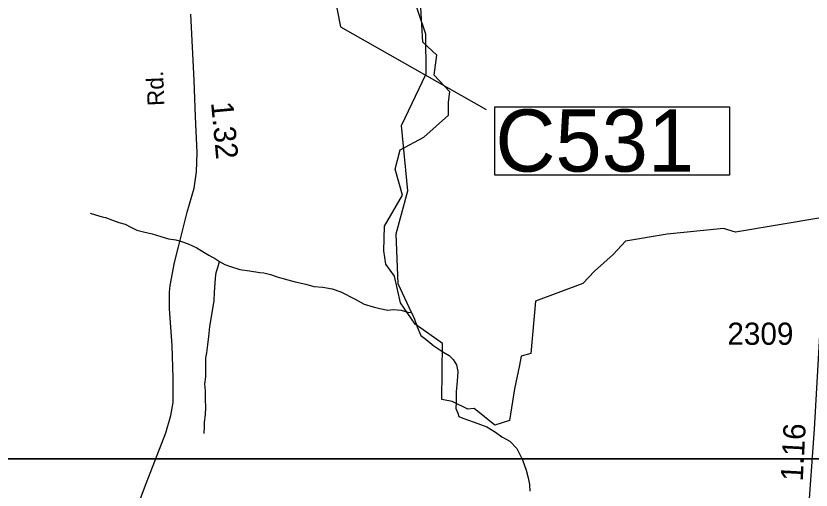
# Model space of a CAD drawing. Extents: x 2082433 to 2279600, y 546599 to 755198.
# Drawn here: x 2215277 to 2219756, y 630052 to 632724 of the extents above; entities that cross this region are included whole.
import ezdxf

# ---------------------------------------------------------------- set-up
doc = ezdxf.new("R2010")
doc.units = 0
for name, color, linetype in [('Exist Boundary Political City Limit New', 7, 'Continuous'), ('Exist Hydrographic Creek Single Shore', 7, 'Continuous'), ('Exist Road Primary US Structure Culvert Number Label', 7, 'Continuous'), ('Exist Road Secondary Mileage Hundredths English Label', 7, 'Continuous'), ('Exist Road Secondary Structure Culvert Number Label', 7, 'Continuous'), ('Exist Road Secondary Type 51 Attributed', 7, 'Continuous'), ('Exist Road Secondary Type 51 Label', 7, 'Continuous'), ('Exist Road Secondary Type 51 Number Label', 7, 'Continuous'), ('Map Preparation Boundary City Limit Buffer Line', 7, 'Continuous'), ('Map Preparation Inset Cut Line', 7, 'Continuous')]:
    doc.layers.add(name, color=color, linetype=linetype)

msp = doc.modelspace()

# ---------------------------------------------------------------- linework, layer by layer
at = {"layer": 'Exist Boundary Political City Limit New'}
msp.add_lwpolyline([(2219809.8, 631585.9), (2219329.8, 631506), (2219261.8, 631525.9), (2218944.2, 631493.9), (2218710.2, 631454.1), (2218641, 631379.6), (2218536.8, 631285.7), (2218470.8, 631216.8), (2218204, 631116.4), (2218177.5, 630820.8), (2218123, 630806.2), (2218114.2, 630756.2), (2218085, 630621.7), (2218057, 630443.6), (2217975.5, 630417), (2217859, 630511.9), (2217823.2, 630507.9), (2217734.8, 630550.8), (2217676.8, 630562.7), (2217679.2, 630877.6), (2217525.2, 630987.2), (2217443.8, 631106.6), (2217409.5, 631257), (2217361, 631325.7), (2217349.2, 631400.1), (2217352.5, 631539.8), (2217454.5, 631714.4), (2217413.8, 631860.3), (2217441.8, 631969.6), (2217573.8, 632041.1), (2217713.8, 632163.9), (2217714, 632238.3), (2217721, 632296.3), (2217633.5, 632389.8), (2217647.8, 632502.6), (2217569.2, 632574.8), (2217557.5, 632770.8)], dxfattribs=at)
at = {"layer": 'Exist Hydrographic Creek Single Shore'}
for points in [[(2217504.4, 631053.5), (2217429.7, 631213.9), (2217419.8, 631496.2), (2217484.9, 631737.6), (2217448.8, 632105.7), (2217587.8, 632398.1), (2217586.8, 632621.2), (2217459.8, 632994.4)], [(2215695, 631612.9), (2215725.4, 631603.1), (2215763.3, 631591.3), (2215781.3, 631587.3), (2215821.5, 631573.5), (2215857.6, 631560), (2215893.3, 631550.1), (2215923.8, 631534.2), (2215957.9, 631516.5), (2215995.8, 631506.7), (2216044, 631495), (2216094, 631481.7), (2216135.9, 631467.7), (2216178.3, 631462.1), (2216210.3, 631452.4), (2216248.2, 631438.6), (2216296.2, 631417.1), (2216334.8, 631393.1), (2216364.5, 631375.6), (2216400.6, 631355.5), (2216424.8, 631339.7)], [(2216337.6, 630371.8), (2216339.3, 630407.7), (2216338.9, 630435.7), (2216344.8, 630475.8), (2216346.5, 630519.7), (2216344.2, 630561.5), (2216345.6, 630611.5), (2216341.3, 630649.5), (2216347.1, 630689.6), (2216347.1, 630749.6), (2216346.5, 630797.6), (2216352.4, 630825.5), (2216357.9, 630869.6), (2216363.9, 630917.8), (2216369.4, 630973.8), (2216379.3, 631027.8), (2216394.2, 631119.7), (2216396.3, 631165.6), (2216401.6, 631245.9), (2216405.1, 631277.8), (2216415.4, 631305.8), (2216424.8, 631339.7)], [(2216424.8, 631339.7), (2216454.7, 631322.2), (2216481, 631314.2), (2216538.8, 631294.5), (2216593.3, 631287.1), (2216650.8, 631277.6), (2216672.9, 631275.5), (2216711.2, 631267.7), (2216749.4, 631254.2), (2216787.3, 631242.4), (2216849.4, 631225), (2216909.7, 631211.4), (2216955.3, 631199.6), (2217005.7, 631196.1), (2217057.6, 631186.2), (2217107.8, 631168.5), (2217187.6, 631127.2), (2217237.8, 631099.4), (2217290.1, 631083.8), (2217326.4, 631074.3), (2217372.1, 631066.5), (2217402.3, 631070.5), (2217446.4, 631065.1), (2217484.3, 631055.3), (2217504.4, 631053.5)], [(2217504.4, 631053.5), (2217522.6, 631015.4), (2217536.6, 630971.6), (2217557.1, 630923.9), (2217587.2, 630899.8), (2217631.3, 630864.4), (2217682, 630830.8), (2217717.6, 630811.2), (2217740, 630787.2), (2217758, 630757.3), (2217766, 630721.2), (2217762.7, 630665.3), (2217757.4, 630605.3), (2217757.4, 630547.3), (2217755.8, 630511.4), (2217765.8, 630485.6), (2217771.8, 630467.6), (2217794.5, 630457.7), (2217858.5, 630434.3), (2217930.3, 630408.4), (2217978.9, 630378.8), (2218014.6, 630353.1), (2218059.3, 630327.3), (2218099, 630286), (2218129.6, 630222.2), (2218150.3, 630164.4), (2218162.4, 630120.3), (2218170.4, 630084.2), (2218172.6, 630046.6)]]:
    msp.add_lwpolyline(points, dxfattribs=at)
at = {"layer": 'Exist Road Primary US Structure Culvert Number Label'}
msp.add_lwpolyline([(2217974.7, 632211.5), (2219296.6, 632211.5), (2219296.6, 631826.7), (2217974.7, 631826.7)], close=True, dxfattribs=at)
at = {"layer": 'Exist Road Secondary Structure Culvert Number Label'}
msp.add_lwpolyline([(2216795.6, 634247.1), (2217106, 632662), (2217926.2, 632196.4)], dxfattribs=at)
at = {"layer": 'Exist Road Secondary Type 51 Attributed'}
for points in [[(2219911.2, 633091.9), (2219867.6, 632353.8), (2219840.6, 631576.4), (2219819.5, 631220.4), (2219772.3, 630394.8), (2219736.7, 629899.3), (2219726.1, 629499), (2219710.7, 629193.1), (2219674.2, 628694.7), (2219652, 628310.8), (2219635.7, 628087.5), (2219624.1, 627859.5), (2219607.8, 627390.9), (2219603.5, 627104.2), (2219594.8, 626998.4), (2219585.7, 626942.6)], [(2215941.9, 629905.4), (2216010.1, 630088.6), (2216121.1, 630373.9), (2216150, 630471.5), (2216162.8, 630545.9), (2216163.9, 630682.4), (2216157.8, 630866.7), (2216142.8, 631073.2), (2216141.7, 631166.3), (2216145.6, 631205.2), (2216170.5, 631334), (2216192.7, 631422.8), (2216242.1, 631618.2), (2216280.4, 631752.5), (2216294.3, 631844.6), (2216298.7, 631953.4), (2216289.3, 632155.4), (2216281, 632360.8), (2216263.2, 632733.8)]]:
    msp.add_lwpolyline(points, dxfattribs=at)
at = {"layer": 'Map Preparation Boundary City Limit Buffer Line'}
msp.add_lwpolyline([(2219809.8, 631585.9), (2219329.8, 631506), (2219261.8, 631525.9), (2218944.2, 631493.9), (2218710.2, 631454.1), (2218641, 631379.6), (2218536.8, 631285.7), (2218470.8, 631216.8), (2218204, 631116.4), (2218177.5, 630820.8), (2218123, 630806.2), (2218114.2, 630756.2), (2218085, 630621.7), (2218057, 630443.6), (2217975.5, 630417), (2217859, 630511.9), (2217823.2, 630507.9), (2217734.8, 630550.8), (2217676.8, 630562.7), (2217679.2, 630877.6), (2217525.2, 630987.2), (2217443.8, 631106.6), (2217409.5, 631257), (2217361, 631325.7), (2217349.2, 631400.1), (2217352.5, 631539.8), (2217454.5, 631714.4), (2217413.8, 631860.3), (2217441.8, 631969.6), (2217573.8, 632041.1), (2217713.8, 632163.9), (2217714, 632238.3), (2217721, 632296.3), (2217633.5, 632389.8), (2217647.8, 632502.6), (2217569.2, 632574.8), (2217557.5, 632770.8)], dxfattribs=at)
at = {"layer": 'Map Preparation Inset Cut Line'}
for points in [[(2179108.5, 674476.7), (2254791.7, 674476.7), (2254791.7, 645771.4), (2239582.9, 645768.1), (2239582.9, 630228.2), (2179108.5, 630228.2)], [(2201171.6, 601522.9), (2201171.6, 630228.2), (2239582.9, 630228.2), (2239582.9, 645768.1), (2269582.7, 645768.1), (2253496.2, 601522.9)]]:
    msp.add_lwpolyline(points, close=True, dxfattribs=at)

# ---------------------------------------------------------------- texts
at = {"layer": 'Exist Road Primary US Structure Culvert Number Label'}
msp.add_text('C531', height=350, dxfattribs=at).set_placement((2217977.9, 631846.5))
at = {"layer": 'Exist Road Secondary Mileage Hundredths English Label'}
for s, rotation, p in [('1.32', 275.2981, (2216375.9, 632235.6)), ('1.16', 86.9258, (2219708.6, 630100.1))]:
    msp.add_text(s, height=125, rotation=rotation, dxfattribs=at).set_placement(p)
at = {"layer": 'Exist Road Secondary Type 51 Label'}
msp.add_text('Rd.', height=95, rotation=92.4509, dxfattribs=at).set_placement((2216114.4, 632218.3))
at = {"layer": 'Exist Road Secondary Type 51 Number Label'}
msp.add_text('2309', height=125, dxfattribs=at).set_placement((2219284.3, 630870.7))

doc.saveas('drawing.dxf')
